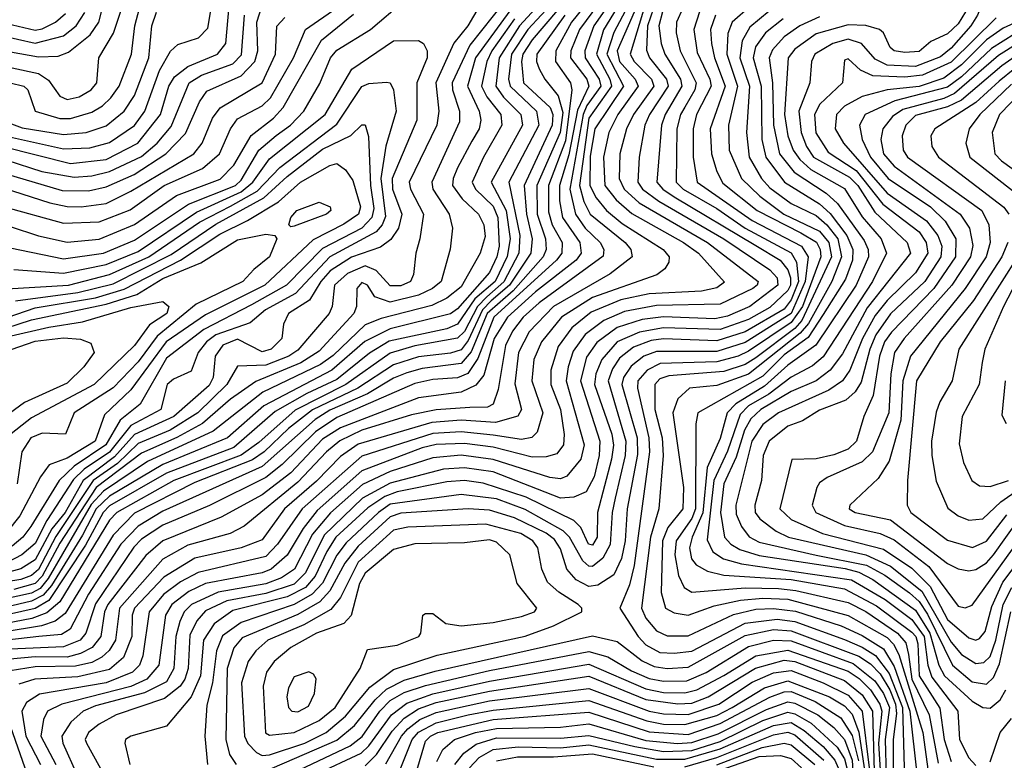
# Model space of a CAD drawing. Extents: x 501367 to 657802, y 482273 to 547541.
# Tile 479 of 656: x 569692 to 572465, y 529357 to 531442. Entities that reach past the tile are written whole.
import ezdxf

# ---------------------------------------------------------------- set-up
doc = ezdxf.new("R2010")
doc.units = 0

msp = doc.modelspace()

# ---------------------------------------------------------------- linework, layer by layer
at = {"layer": '0CON20XD'}
for points in [[(571392.3, 531705), (571123.2, 531415), (571076.5, 531345), (571068.7, 531275), (571072.9, 531255), (571147.1, 531185), (571153.8, 531145), (571069.4, 530985), (571100.8, 530835), (571097.5, 530785), (571055, 530704.4), (571007.7, 530662.3), (570981.2, 530635), (570945, 530564.1), (570925, 530545.7), (570805, 530523.9), (570735, 530503.1), (570610.6, 530415), (570467.4, 530342.6), (570365, 530251.7), (570315, 530216), (570125.5, 530145), (569965.6, 530055), (569945, 530033.1), (569805, 529803.3), (569768.1, 529771.9), (569726.1, 529756.1), (569631.8, 529738.2)], [(569559.6, 531370.4), (569745, 531337.6), (569800, 531340), (569829.2, 531350.8), (569889.9, 531400.1), (569914.6, 531435), (569955, 531596.7)], [(571235, 531572.5), (571099.3, 531425), (571042.3, 531335), (571032.7, 531255), (571054.3, 531224.3), (571103.6, 531175), (571107.6, 531145), (571019.7, 530985), (571061.6, 530905), (571073.4, 530825), (571065.1, 530775.1), (571031.1, 530705), (570973.9, 530656.1), (570925, 530584.7), (570895, 530572.1), (570732.7, 530537.3), (570676.5, 530503.5), (570585, 530429.5), (570500.2, 530389.8), (570411.2, 530338.8), (570295, 530237.2), (570105, 530165.7), (569945, 530073.6), (569926.7, 530055), (569877.3, 529962.7), (569773.2, 529806.8), (569735, 529783.9), (569612.9, 529757.1)], [(572473.3, 531573.3), (572435, 531580.4), (572405, 531569.1), (572375, 531537), (572355.4, 531465), (572335, 531430.9), (572305, 531402.5), (572258.6, 531381.4), (572225, 531353.1), (572185, 531350), (572155, 531354.7), (572143.7, 531363.7)], [(569595, 531322.8), (569745, 531291.2), (569772.4, 531272.4), (569805, 531226.7), (569825, 531217.3), (569859.2, 531225), (569893.3, 531245), (569909, 531265), (569914.3, 531335), (569955.5, 531404.5), (570000.7, 531539.3)], [(571392.3, 531545), (571308.6, 531425), (571283.1, 531355), (571284.9, 531335), (571324.3, 531275), (571328.2, 531255), (571289.4, 531200.6), (571278.6, 531175), (571241.2, 530965), (571257.3, 530895), (571284.9, 530855), (571326.9, 530815), (571337, 530795), (571335, 530776.4), (571155, 530645.1), (571109.9, 530605), (571079.8, 530565), (571059.9, 530525), (571039, 530401), (571025, 530360), (571009, 530351), (570959.4, 530350.6), (570865, 530343.4), (570795, 530329.3), (570655, 530286.2), (570593.6, 530256.4), (570555.6, 530225), (570475, 530140), (570324.1, 530015.9), (570284.5, 529995.5), (570165, 529962.6), (570095, 529923.1), (569973.1, 529785), (569961, 529695), (569944, 529666), (569923.3, 529646.7), (569895, 529632.5), (569848.4, 529621.6), (569735, 529619.7), (569665, 529608.6)], [(571325.7, 531535), (571246.4, 531435), (571201.4, 531355), (571201.2, 531325), (571243, 531265), (571246.8, 531245), (571228.8, 531101.2), (571180.8, 530975), (571181.3, 530901.3), (571191.9, 530865), (571219.2, 530815), (571219, 530785), (571203.9, 530765), (571027.3, 530605), (570982.2, 530487.8), (570953.7, 530446.3), (570925, 530433.4), (570855, 530429), (570805, 530417.9), (570585, 530321.9), (570525, 530281.5), (570430.7, 530189.3), (570385, 530153.3), (570226.1, 530073.9), (570095, 530018.4), (570035, 529979.8), (570013.1, 529956.9), (569905, 529797.3), (569877.7, 529715), (569862, 529695), (569815, 529676), (569665, 529669.5)], [(571356.8, 531535), (571268.8, 531415), (571243.7, 531355), (571242.8, 531335), (571289.1, 531275), (571294.4, 531255), (571262.7, 531187.3), (571238.5, 531061.5), (571211.7, 530975), (571212.4, 530932.4), (571220.6, 530885), (571269.4, 530815), (571273.2, 530785), (571259, 530765), (571145, 530676.4), (571065.3, 530605), (571028.1, 530545), (570998.9, 530441.1), (570976.5, 530413.5), (570935, 530393.1), (570815, 530377.4), (570595, 530293.2), (570545, 530260.6), (570455, 530166.7), (570375, 530104.7), (570259, 530041), (570094.8, 529975.2), (570046.5, 529933.5), (569939.8, 529795), (569930.4, 529775), (569920, 529705), (569895.6, 529674.4), (569863, 529657), (569825, 529647.5), (569735, 529648.3), (569665, 529641.2)], [(571416.3, 531545), (571336.1, 531413.9), (571316.5, 531345), (571354.2, 531275), (571359, 531255), (571294.9, 531165.1), (571268.8, 530975), (571280.8, 530930.8), (571298.9, 530895), (571397.3, 530815), (571413.5, 530795), (571416.7, 530775), (571355, 530726.3), (571195.4, 530635), (571127, 530563), (571096.3, 530505), (571086.6, 530416.6), (571105.2, 530345), (571094.6, 530325.4), (571031.9, 530308.1), (570935, 530314.4), (570852.1, 530307.9), (570645, 530247.2), (570595, 530212.7), (570527.3, 530142.7), (570437.8, 530065), (570375, 529977.5), (570315.1, 529954.9), (570185, 529925.6), (570097.9, 529872.1), (570014.9, 529785), (570008.8, 529765), (570007, 529705), (569984.1, 529645.9), (569945, 529612.1), (569855, 529591.7), (569734.5, 529585), (569688.9, 529571.1)], [(571438.5, 531545), (571365, 531406), (571345.2, 531345), (571392.5, 531255), (571311.3, 531135), (571298.2, 531058.2), (571298, 530975), (571315, 530940.5), (571344.9, 530904.9), (571388.9, 530868.9), (571504.3, 530795), (571521.1, 530775), (571520.3, 530759.7), (571509.3, 530740.7), (571486, 530724), (571305, 530659.9), (571217.9, 530605), (571161.1, 530535), (571140.1, 530485), (571133.8, 530425), (571165.1, 530335), (571149.2, 530280.8), (571133.9, 530266.1), (571105, 530260.4), (571025, 530272.8), (570935, 530281.9), (570855, 530277.1), (570655, 530213.6), (570487.4, 530065), (570418, 529965), (570385, 529931), (570194, 529886), (570145, 529859.2), (570096.8, 529823.2), (570056.6, 529775), (570038.9, 529651.1), (570029.4, 529625), (570009.1, 529605), (569935.6, 529574.4), (569747, 529543), (569710.5, 529519.5), (569697.4, 529495), (569709.1, 529425), (569750.3, 529345)], [(571453.5, 531535), (571374.9, 531355.1), (571381.2, 531325), (571425.6, 531275), (571434, 531255), (571376.2, 531175), (571350.9, 531125), (571335.8, 531055), (571340.1, 530975), (571371.6, 530935), (571416.3, 530896.3), (571561.9, 530815), (571604.1, 530785), (571677.2, 530702.8), (571655, 530686.8), (571612.5, 530677.5), (571465, 530670.5), (571385, 530653.5), (571301.1, 530618.9), (571247.1, 530575), (571208.2, 530521.8), (571187.4, 530455), (571187.5, 530415), (571214.6, 530345), (571225.4, 530274.6), (571223, 530245), (571205, 530220), (571175, 530210.9), (571135, 530210.1), (571025, 530238.6), (570945, 530249), (570865, 530245.9), (570825, 530236.7), (570655, 530171.6), (570529.6, 530060.4), (570490.5, 530009.5), (570445, 529934.1), (570400.3, 529895), (570375, 529884.2), (570215, 529854.4), (570167.9, 529832.1), (570120.1, 529795), (570102.1, 529765), (570083.6, 529625), (570050, 529585), (570005, 529564.9), (569810, 529515), (569769.7, 529495), (569758.8, 529471.2), (569751.4, 529425), (569793.8, 529345)], [(569644.9, 531084.9), (569835, 531037.2), (569935, 531048.7), (570023.9, 531095), (570088.5, 531175), (570111.7, 531255), (570128.1, 531281.9), (570165, 531310.7), (570249.2, 531345), (570272.2, 531375), (570284.1, 531514.1)], [(571245, 531515.6), (571135, 531386), (571108.9, 531345), (571104.7, 531324.7), (571111.1, 531265), (571185.4, 531195.4), (571193.1, 531175), (571191.4, 531145), (571112.8, 530975), (571119, 530895), (571134.7, 530825), (571131, 530785), (571071.4, 530695), (571019.8, 530650.2), (570994.8, 530625), (570955, 530538.7), (570935, 530512.5), (570905, 530503.1), (570815, 530493), (570745, 530470.8), (570644.1, 530405), (570516.2, 530343.8), (570449.2, 530290.8), (570380.2, 530225), (570347, 530203), (570185, 530139), (570015, 530052.4), (569955, 529990.9), (569819.8, 529770.2), (569791.5, 529748.5), (569752.9, 529735), (569645, 529717.4)], [(571485, 531498.9), (571459.7, 531425), (571457, 531357), (571465.9, 531335), (571513.5, 531275), (571518.4, 531255), (571465.6, 531175), (571452.9, 531145), (571436.8, 531055), (571432.6, 530985), (571446.4, 530965), (571491.5, 530931.5), (571674.8, 530824.8), (571805, 530737.8), (571825.1, 530715), (571826.8, 530695), (571748, 530635), (571685, 530607.7), (571649.6, 530600.4), (571505, 530605.6), (571445, 530597.7), (571375, 530575.1), (571317, 530533), (571288.4, 530491.6), (571271.4, 530425), (571326, 530255), (571324, 530215), (571310.2, 530155), (571287.3, 530112.7), (571252.2, 530097.8), (571215, 530095.1), (571025, 530168.7), (570945, 530180.4), (570885, 530176.2), (570735, 530136.8), (570657.4, 530095), (570549.4, 529990.6), (570496.5, 529885), (570465, 529853.1), (570385, 529826.8), (570274.7, 529805.3), (570215, 529778), (570190.9, 529749.1), (570171.2, 529708.8), (570166.1, 529615), (570156.8, 529585), (570143.3, 529565), (570099.2, 529530.8), (569963.1, 529485), (569915, 529458.8), (569885.6, 529435), (569876.3, 529415), (569879.3, 529405), (569948.8, 529278.8)], [(572481.5, 531501.5), (572425, 531522.9), (572415, 531518.2), (572390, 531455), (572371.2, 531425), (572315, 531362.1), (572285, 531338), (572215, 531311), (572135, 531314.3), (572101, 531331), (572063.1, 531375), (572025, 531387.3), (571981.9, 531375), (571931.5, 531345), (571922.3, 531325), (571917.3, 531265), (571886.3, 531185), (571892.5, 531125), (571908, 531085), (571927.7, 531055), (572028.9, 530998.9)], [(570994.8, 531495.2), (570954, 531425), (570914.1, 531375.9), (570863.4, 531265), (570872.6, 531185), (570867, 531145), (570788.7, 530985), (570792.3, 530965), (570828.8, 530895), (570818.4, 530825), (570807.1, 530785), (570801.2, 530725), (570792.5, 530705), (570765, 530692.5), (570735, 530693.1), (570695.9, 530735.9), (570665, 530749), (570615, 530727.5), (570578.4, 530695), (570571.7, 530635), (570563, 530615), (570475, 530511.7), (570449.8, 530495), (570385, 530469.3), (570305, 530466.9), (570274.9, 530415), (570193, 530335), (570115, 530286.6), (570025, 530249.2), (569967.2, 530192.8), (569898.7, 530145), (569793.3, 529986.7), (569745, 529894.4), (569725, 529877.4), (569695, 529866.2), (569445, 529825.4)], [(569625, 531274.2), (569703.6, 531255), (569714.6, 531245), (569735.5, 531185), (569805, 531164.1), (569835, 531164.4), (569895, 531181.9), (569925, 531199.5), (569947.9, 531222.1), (569972.1, 531255), (570006.6, 531345), (570015.6, 531425), (570028.9, 531475)], [(569645, 530916.2), (569815, 530869.2), (569915, 530873), (570003.1, 530906.9), (570098.1, 530975), (570206.3, 531023.7), (570254.5, 531065), (570285.2, 531135), (570305, 531163.4), (570375, 531200), (570397.7, 531222.3), (570463.1, 531335), (570497.1, 531415), (570585, 531476.1)], [(569649.5, 531009.5), (569811.4, 530961.4), (569885, 530960.7), (569935, 530971.8), (570013.9, 531006.1), (570103.5, 531065), (570158.5, 531121.5), (570198.5, 531211.5), (570218.6, 531241.4), (570315, 531284.6), (570353.8, 531325), (570362.1, 531355), (570359.2, 531435), (570375, 531482.5)], [(569662.8, 531112.8), (569815, 531078.4), (569888.8, 531081.2), (569945, 531096.4), (570015, 531144.2), (570043.9, 531185), (570085, 531299.3), (570116.5, 531353.5), (570137.4, 531372.6), (570195, 531391.4), (570221.9, 531418.1), (570233.1, 531485)], [(569665, 530799.7), (569815, 530769.3), (569927.8, 530785), (570015, 530821.1), (570166.7, 530923.3), (570299.4, 530975), (570315, 530990.4), (570365.1, 531075), (570414, 531116), (570454.4, 531145.6), (570492.2, 531185), (570537.1, 531262.9), (570566.8, 531335), (570585, 531356.6), (570679.7, 531415), (570775, 531495.3)], [(571058.6, 531495), (570959.6, 531370.4), (570910, 531265), (570910.5, 531245), (570930.4, 531185), (570930.2, 531155), (570852.1, 530985), (570855.8, 530965), (570901, 530895), (570911, 530855), (570904, 530796), (570879.2, 530705), (570854.3, 530685), (570815, 530666.6), (570735, 530647.3), (570691.9, 530661.9), (570671.2, 530695), (570655, 530702.7), (570641.2, 530685), (570640.2, 530635), (570633.2, 530615), (570535, 530509.2), (570483.8, 530476.2), (570356.5, 530423.5), (570285, 530373.4), (570206.1, 530305), (570134.6, 530265.4), (570035, 530222.1), (569907.2, 530125), (569805, 529968.4), (569755, 529875.4), (569735, 529854.5), (569675, 529837.8)], [(571455, 531490.6), (571410.9, 531345), (571422.1, 531325), (571471.1, 531275), (571477.7, 531255), (571420.6, 531175), (571400.6, 531135), (571382.4, 531065), (571380.6, 530995), (571394.6, 530965), (571436.9, 530926.9), (571629.2, 530815), (571771.5, 530705), (571769.3, 530695), (571756.7, 530685), (571665, 530641.4), (571485, 530637.4), (571395, 530620.2), (571337.1, 530595), (571284.5, 530555.5), (571251.1, 530508.9), (571236.4, 530465), (571231.4, 530425), (571282.1, 530245), (571272.3, 530205), (571233, 530157), (571215, 530149.8), (571185, 530153.2), (571025, 530204), (570935, 530215.8), (570855, 530208.8), (570735, 530169.8), (570657, 530133), (570566.7, 530053.3), (570516.5, 529993.5), (570465.7, 529895), (570429.3, 529870.7), (570385, 529854.1), (570250.2, 529829.8), (570175.2, 529795), (570154.9, 529775), (570142.8, 529747.2), (570131.8, 529705), (570125.5, 529615), (570105, 529578.1), (570043, 529547), (569905, 529509.8), (569870.2, 529495), (569835.8, 529464.2), (569810.1, 529425), (569813, 529405), (569853.9, 529315)], [(571559.6, 531475), (571541.4, 531435), (571540.4, 531405), (571552.4, 531355), (571596.8, 531265), (571593.6, 531245), (571565, 531196.4), (571552.9, 531175), (571542.7, 531135), (571540.5, 530985), (571560.4, 530965), (571655, 530910.6), (571735.3, 530855.3), (571865, 530785.7), (571879.5, 530759.5), (571885, 530705), (571865, 530653.6), (571845, 530627), (571735, 530563.5), (571655, 530537.8), (571505, 530543.7), (571470.7, 530539.3), (571420.3, 530519.7), (571380.8, 530489.2), (571361.2, 530458.8), (571348.8, 530425), (571399.4, 530255), (571397.5, 530215), (571369.3, 530095), (571360.5, 530055), (571355.2, 529964.8), (571334.3, 529925.7), (571305, 529902.9), (571295, 529903.7), (571278, 529918), (571240.5, 529985), (571222.7, 530002.7), (571115, 530063.3), (571035, 530093.3), (570935, 530105.1), (570735, 530077.7), (570702, 530055), (570610.8, 529969.2), (570585, 529934.5), (570544.5, 529855.5), (570515.5, 529824.5), (570464.8, 529795.2), (570315, 529744.5), (570263, 529707), (570245.5, 529665), (570234.8, 529575.2), (570218.4, 529511.6), (570212.8, 529425), (570221, 529345)], [(571749.9, 531480.1), (571698.3, 531435), (571686, 531404), (571683.5, 531345), (571713.5, 531255), (571688.5, 531145), (571690.1, 531075), (571725.1, 530995), (571776.9, 530945), (571844.5, 530895), (571945, 530847.2), (571971, 530815), (571978.2, 530775), (571894.9, 530595), (571875, 530572.9), (571765, 530490.2), (571735, 530471.4), (571675, 530451.3), (571520.5, 530439.5), (571495, 530430.7), (571480.7, 530415), (571480.4, 530345), (571500.9, 530265), (571504.3, 530215), (571492.2, 530065), (571468.3, 529985), (571443.2, 529785), (571455, 529756.9), (571485, 529721.2), (571515, 529707.4), (571575, 529707.6), (571702.4, 529767.6), (571765, 529782), (571815, 529784.1), (571876.6, 529776.6), (572005.5, 529735.5), (572065, 529708.2), (572125, 529670.4), (572155, 529620.6), (572198.8, 529495), (572220, 529310)], [(571072.6, 531467.4), (570975.6, 531335), (570952.9, 531255), (570986, 531185), (570990.5, 531159.5), (570985.5, 531135), (570965, 531100.3), (570925.1, 531024.9), (570912.3, 530995), (570911, 530975), (570938.3, 530938.3), (570984.4, 530895), (570999.1, 530865), (571002.3, 530832.3), (570989, 530785), (570935, 530690), (570895, 530657.8), (570852.8, 530637.2), (570709.5, 530600.5), (570665, 530582.6), (570575, 530496.9), (570538.9, 530471.1), (570376.4, 530393.6), (570236.4, 530283.6), (570052, 530198), (569927.7, 530115), (569893.1, 530076.9), (569771.4, 529868.6), (569749.4, 529840.6), (569725, 529827.4), (569510, 529780)], [(571085, 531444.4), (571021.5, 531355), (571007.2, 531325), (570992.9, 531255), (571007.8, 531225), (571047.1, 531175), (571049.4, 531145), (570997.7, 531055), (570965.9, 530985), (570975.1, 530965), (571025, 530917.1), (571038.5, 530885), (571042.3, 530805), (571035.7, 530775), (571015, 530730.8), (570925, 530628.5), (570905, 530614.3), (570735, 530571.7), (570664.1, 530535.9), (570571.2, 530455), (570378.9, 530355), (570277, 530265), (570095, 530190.1), (569945, 530100.8), (569907.3, 530065), (569868.9, 529991.1), (569780.9, 529849.1), (569757.9, 529822.1), (569725.2, 529804.8), (569565, 529767.3)], [(569575, 531450.6), (569735, 531413.2), (569755, 531416.5), (569792.3, 531435), (569820.5, 531459.5)], [(569585, 531410.3), (569735, 531376.2), (569815, 531397.4), (569850.9, 531425), (569875, 531462.4)], [(569645, 530968.8), (569776.3, 530926.3), (569825, 530916), (569864.9, 530915.1), (569935, 530925.1), (570005, 530959.1), (570182.4, 531065), (570205.8, 531095), (570235, 531164.7), (570255.9, 531194.1), (570375, 531264.4), (570411.8, 531345), (570415.9, 531424.1), (570438.8, 531448.8)], [(569653.4, 531155), (569698.3, 531138.3), (569815, 531119.1), (569878.6, 531125), (569935, 531143.8), (569986.2, 531185), (570015, 531229.2), (570055.3, 531335), (570063.7, 531425), (570076.5, 531463.5)], [(569655, 531047), (569753.8, 531015), (569845, 530999.1), (569895, 531002.6), (569945, 531014.5), (570035, 531057.2), (570078.4, 531095), (570118.1, 531141.9), (570169.3, 531265), (570204.1, 531285.9), (570292.1, 531317.9), (570316.6, 531343.4), (570324.6, 531455.4)], [(571226.9, 531455), (571148.7, 531345), (571147.5, 531325), (571155, 531303.9), (571170.4, 531275), (571208.4, 531228.4), (571221.4, 531181.4), (571214.3, 531125), (571148.7, 530975), (571149.6, 530895), (571172.7, 530825), (571174.7, 530795), (571166.2, 530775), (571081.4, 530678.6), (571008.7, 530615), (570963.1, 530506.9), (570935, 530473.9), (570825, 530460.2), (570782.2, 530447.8), (570745, 530432.8), (570670.9, 530389.1), (570565, 530342.6), (570523.7, 530316.3), (570375, 530184.5), (570095, 530058.2), (570025, 530016.4), (569976.7, 529965), (569885.5, 529824.5), (569833.7, 529726.3), (569809.3, 529710.7), (569745.2, 529705.2), (569655, 529694.7)], [(569665, 530860), (569745, 530833.5), (569825, 530815.9), (569915, 530824.2), (570015, 530865.3), (570132.9, 530947.1), (570256.6, 530993.4), (570295, 531033.1), (570343.6, 531116.4), (570406.6, 531165), (570434.2, 531195), (570541.7, 531385), (570632.3, 531457.7)], [(571501.9, 531465), (571491.9, 531425), (571498.1, 531375), (571508.6, 531345), (571552.9, 531275), (571556.8, 531255), (571509.9, 531175), (571499.9, 531145), (571486.2, 530985), (571503.1, 530965), (571535, 530943.2), (571765, 530806.3), (571834, 530765), (571855, 530737.7), (571863.1, 530715), (571862.7, 530695), (571855, 530680.1), (571805, 530631.8), (571745, 530598), (571665, 530569.8), (571505, 530574.6), (571437.2, 530562.8), (571375, 530534.9), (571331.4, 530485), (571314.6, 530445.4), (571310.7, 530415), (571359.5, 530275), (571364.1, 530244.1), (571359.1, 530205), (571319.6, 530055), (571318.1, 529985), (571305, 529962.3), (571293.7, 529965), (571272.1, 530012.1), (571252.3, 530032.3), (571118, 530098), (570997.4, 530137.4), (570945, 530144.2), (570895, 530140.7), (570755, 530113), (570720, 530100), (570671.9, 530068.1), (570582.3, 529985), (570556.3, 529945), (570523.8, 529875), (570496.6, 529843.4), (570445, 529816.6), (570291.9, 529778.1), (570239.3, 529740.7), (570209.1, 529695), (570201.1, 529595), (570174.2, 529535.8), (570105, 529452.5), (570004.4, 529425), (569990, 529415), (569987.5, 529405), (570001.4, 529345)], [(571606.4, 531465), (571590.6, 531415), (571600.2, 531350.2), (571635.7, 531275), (571639.4, 531255), (571598.2, 531175), (571588.3, 531135), (571588.8, 531055), (571600.3, 530985), (571755, 530877), (571894.3, 530804.3), (571912.2, 530775), (571904.6, 530705), (571864.7, 530615), (571735, 530533.6), (571655, 530508.1), (571485, 530507.9), (571449.6, 530495), (571413.7, 530466.3), (571392.2, 530435), (571388, 530415), (571430.9, 530265), (571431.8, 530218.2), (571402.5, 530065), (571397.3, 529975), (571387.2, 529925), (571365, 529878.8), (571320.5, 529849.5), (571295, 529845.8), (571259.5, 529865), (571233.1, 529895), (571215, 529951.8), (571198.5, 529978.5), (571175, 529996.1), (571085, 530039.5), (571015, 530061.2), (570955, 530064.9), (570765, 530052.7), (570735, 530042.5), (570645, 529959.5), (570607.7, 529912.3), (570565.6, 529834.4), (570537, 529803), (570475, 529767.1), (570318.5, 529701.5), (570295, 529673.7), (570275.7, 529615), (570272.1, 529415), (570282.9, 529372.9), (570301.1, 529345)], [(571651.5, 531455), (571637.5, 531415), (571640, 531375), (571648.4, 531335), (571678.4, 531255), (571637, 531135), (571639.9, 531065), (571655.5, 531015), (571672.4, 530982.4), (571769.1, 530905), (571892, 530842), (571936, 530815.9), (571946.6, 530795), (571948, 530775), (571896.8, 530635), (571865, 530589.2), (571745, 530508.5), (571715, 530494.8), (571655, 530478.5), (571496, 530474), (571459, 530455), (571432.7, 530425), (571431.5, 530405), (571463.7, 530265), (571465.8, 530225), (571422.4, 529905), (571409.6, 529850.4), (571382.2, 529785), (571433.5, 529705), (571455, 529681.5), (571495, 529660.7), (571535, 529658.1), (571585, 529664.2), (571735, 529742.8), (571825, 529754.5), (571875, 529747.7), (572015, 529696.5), (572065, 529675.7), (572102.1, 529652.1), (572141.2, 529601.2), (572178.7, 529505), (572183.1, 529335)], [(571803.1, 531466.9), (571748.7, 531421.3), (571726.9, 531383.1), (571720.5, 531335), (571747.3, 531255), (571739.2, 531125), (571746.1, 531055), (571780.8, 530995), (571805, 530969.1), (571865, 530924.4), (571935, 530890.6), (571965, 530864.9), (571996.1, 530825), (572006.8, 530775), (571979.2, 530705), (571913.6, 530586.4), (571890.4, 530559.6), (571745, 530444.3), (571655, 530412.3), (571578.5, 530405), (571545.4, 530374.6), (571531.1, 530335), (571561.7, 530125), (571559.7, 530065), (571517.7, 530012.3), (571502.3, 529975), (571498.8, 529828.8), (571510.7, 529785), (571535, 529772.2), (571575, 529765.1), (571648.3, 529791.7), (571722.3, 529807.7), (571785, 529812.9), (571855, 529810.1), (572025, 529764.7), (572135, 529702.2), (572153.4, 529683.4), (572168, 529655), (572235.4, 529435), (572250.5, 529325)], [(571842, 531445), (571792.7, 531405), (571764.2, 531365.8), (571757.5, 531335), (571779.9, 531255), (571781.9, 531105), (571793.8, 531055), (571846.1, 530985), (571945, 530923.6), (571975, 530896.5), (572021.2, 530835), (572038.7, 530795), (572037.9, 530765), (572018.1, 530711.9), (571955, 530612.5), (571912.8, 530547.2), (571845, 530498.2), (571785, 530438.2), (571602.2, 530335), (571595.8, 530304.3), (571595.1, 530065), (571585, 530037.7), (571540.7, 529975), (571537.5, 529935), (571547.4, 529877.4), (571563.7, 529843.7), (571585, 529830), (571735, 529842), (571829.3, 529840.7), (571878.2, 529835), (572025, 529801), (572075, 529775.8), (572164.5, 529715), (572187.6, 529687.6), (572195.6, 529655), (572204.9, 529584.9), (572253.2, 529485), (572278.4, 529348.4)], [(571945, 531450.4), (571889.4, 531425), (571845.4, 531394.6), (571812.4, 531357.6), (571803, 531335), (571811.7, 531265), (571814.8, 531145), (571832.1, 531065), (571873.4, 531013.4), (571963.6, 530953.6), (571995.2, 530925.2), (572070.4, 530820.4), (572081.2, 530795), (572082.3, 530775), (572047.8, 530695), (571934.6, 530525.4), (571855, 530469.7), (571789.9, 530410.1), (571709, 530361), (571684, 530335), (571665, 530262.9), (571628.5, 530181.5), (571616, 530054), (571585.9, 529985), (571578.7, 529955), (571584.1, 529924.1), (571597.2, 529907.2), (571629.2, 529889.2), (571675, 529877.8), (571865, 529865.6), (572015, 529839.4), (572105, 529791.7), (572205, 529717.8), (572216.2, 529705), (572222, 529685), (572225, 529594.3), (572283.4, 529503.4), (572295.6, 529415), (572315, 529352.9)], [(572442, 531448), (572315, 531322.8), (572235, 531286), (572185, 531280.1), (572094.7, 531284.7), (572060.4, 531300.4), (572025, 531332.2), (572015, 531328.1), (572009.5, 531265), (571945.3, 531204.7), (571930, 531175), (571934, 531124), (571969.4, 531069.4), (572047.9, 531017.9), (572123.3, 530923.3), (572225, 530845.4), (572245.3, 530815), (572249.9, 530785), (572215, 530729.4), (572135, 530651.5), (572100.9, 530609.1), (572065.6, 530545), (572030.1, 530455), (572009.8, 530425), (571971, 530399), (571829.1, 530335), (571785, 530302.3), (571754.2, 530255), (571708.5, 530075), (571709.5, 530049.5), (571724.7, 530014.7), (571746.1, 529986.1), (571775, 529971.1), (571935, 529934.7)], [(572143.7, 531363.7), (572124.6, 531405), (572113.5, 531415), (572075, 531426.3), (572025, 531427.7), (571935, 531402.5), (571875, 531359.7), (571856.1, 531335), (571846, 531175), (571854.9, 531115), (571870.2, 531075), (571888.7, 531048.7), (571920.5, 531020.5), (572015, 530967.3), (572065, 530887.6), (572118.4, 530825), (572133, 530785), (572093.9, 530705), (571955, 530492.6), (571925, 530467.8), (571865, 530435.9), (571801.9, 530388.1), (571745, 530354.6), (571721, 530331), (571685, 530227.2), (571646.6, 530145), (571627.7, 529977.7), (571643.7, 529943.7), (571673.9, 529923.9), (571725, 529910.2), (572035, 529865.1), (572129.6, 529809.6), (572205, 529753.5), (572239.7, 529705), (572250.1, 529625), (572261.2, 529591.2), (572333.8, 529495), (572338.9, 529415), (572365, 529363.7), (572385, 529342.4)], [(572505, 531438), (572461.9, 531418.1), (572415, 531386), (572345, 531315.1), (572295, 531277.8), (572225, 531254.6), (572134.8, 531245.2), (572065, 531226.4), (572015, 531199), (571992, 531175), (571988.4, 531135), (572012.3, 531095), (572135, 530954.1), (572246, 530876), (572278.3, 530835), (572288.8, 530805), (572286.5, 530775), (572241.2, 530705), (572145, 530613.8), (572102.8, 530555), (572085.9, 530515), (572061.5, 530421.5), (572045.3, 530394.7), (572018.9, 530371.1), (571945, 530342.6), (571896.9, 530313.1), (571855, 530297.9), (571802.4, 530255), (571785.8, 530215), (571781.1, 530145), (571762.5, 530075), (571763.6, 530055), (571776.7, 530036.7), (571822.1, 530002.1), (571857.1, 529985), (572075.2, 529935.2), (572145, 529903.6), (572232.7, 529832.7), (572315, 529689.4), (572345, 529654.6), (572385, 529629.1), (572407.6, 529632.4), (572425, 529649.4), (572441.7, 529695), (572462.1, 529795), (572486.8, 529843.2)], [(572495, 531403), (572428.9, 531361.1), (572345, 531281.4), (572305, 531252.5), (572156.3, 531213.7), (572073.4, 531175), (572057, 531145), (572064.3, 531105), (572088, 531055), (572138, 530995), (572256.9, 530915), (572298.2, 530875), (572328.4, 530825), (572327.4, 530775), (572266.6, 530685), (572147.3, 530562.7), (572127.8, 530535), (572113.9, 530495), (572095.7, 530384.3), (572069.1, 530325), (572049, 530255), (572025, 530233), (571985, 530217.3), (571935, 530206.1), (571866.5, 530203.5), (571832.4, 530065), (571865, 530034.9), (571952.8, 529995), (572125, 529951.4), (572205, 529897.4), (572256.6, 529846.6), (572305, 529753.2), (572365, 529701.6), (572385, 529695.2), (572395, 529699.3), (572411, 529719), (572430.2, 529789.8), (572461.3, 529858.7), (572575, 530008.3)], [(569675, 530739.1), (569815, 530728.6), (569935, 530753.1), (570025, 530789.6), (570189.5, 530900.5), (570315, 530957.2), (570348.6, 530985), (570395, 531050.4), (570551.6, 531175), (570627.3, 531302.7), (570745, 531382.7), (570815, 531384.1), (570828.9, 531375), (570839.5, 531355), (570839.4, 531335), (570810.4, 531265), (570810.2, 531159.8), (570740.9, 530995), (570741.6, 530965), (570767.6, 530895), (570758.4, 530855), (570736.6, 530823.4), (570708.3, 530801.7), (570626.4, 530773.6), (570566.5, 530735), (570539.7, 530705), (570507.6, 530652.4), (570449.1, 530615), (570434.8, 530585), (570430, 530545), (570400.2, 530515), (570375, 530507.1), (570305, 530542.7), (570263.9, 530526.1), (570242.5, 530495), (570236.2, 530435), (570225, 530412.6), (570125.7, 530325), (570015, 530274.3), (569958.9, 530211.1), (569870.4, 530145), (569819.3, 530055), (569781.8, 530008.2), (569735, 529921), (569694.5, 529895.5), (569615, 529874.5)], [(572504, 531376), (572448.7, 531341.3), (572325.2, 531234.8), (572295, 531220.6), (572179.7, 531189.7), (572150.3, 531169.7), (572123.2, 531135), (572117.6, 531105), (572124.9, 531065), (572155, 531030.3), (572340.5, 530895), (572367.4, 530855), (572376.4, 530806.4), (572369.8, 530775), (572317.3, 530695), (572183.2, 530545), (572156.1, 530505), (572145.3, 530445), (572139.9, 530335), (572094.2, 530225.8), (572065, 530196.9), (571966.6, 530153.4), (571945, 530138.2), (571936.9, 530125), (571923.8, 530075), (571933.8, 530055), (572015, 530017.9), (572115, 529995.8), (572155, 529977.4), (572252.4, 529902.4), (572335, 529791.1), (572355, 529786.4), (572375, 529793.1), (572551.2, 530038.8)], [(572505, 531345.4), (572457.7, 531312.3), (572344.6, 531215.4), (572305, 531196.8), (572215, 531172.5), (572187.9, 531145), (572177.5, 531115), (572179.8, 531075), (572192.8, 531055), (572401.6, 530905), (572421.5, 530865), (572425.6, 530815), (572413.8, 530775), (572354.7, 530685.3), (572200.8, 530495), (572179.7, 530425), (572173.6, 530315), (572140.5, 530199.5), (572109.9, 530150.1), (572030, 530075), (572027.9, 530065), (572045, 530054.9), (572145, 530034.1), (572305, 529911.1), (572335, 529895.5), (572365, 529890.2), (572385, 529894.1), (572415, 529913.1), (572434.4, 529935), (572538.5, 530081.5)], [(572495, 531304.7), (572450.4, 531269.5), (572385, 531209), (572269.6, 531135), (572258, 531115), (572260.8, 531085), (572279.8, 531055), (572464.1, 530914.1), (572477.6, 530895)], [(569655, 530684.7), (569829.5, 530695), (569945, 530724.8), (570054.9, 530775), (570198.2, 530871.8), (570285, 530917.5), (570360.2, 530959.8), (570424.1, 531025.9), (570585, 531148), (570655, 531253.9), (570675, 531263), (570725, 531266.9), (570735, 531264.4), (570744.8, 531244.8), (570752.3, 531185), (570723.3, 531086.7), (570708.7, 530995), (570721.6, 530888.4), (570712.8, 530865), (570696, 530845), (570565.6, 530774.4), (570468.3, 530671.7), (570383.8, 530625), (570341, 530589), (570244, 530555), (570217.6, 530535), (570194.4, 530505.6), (570175, 530452.9), (570125, 530430.5), (570106.8, 530415), (570089.5, 530345), (570005, 530299.9), (569945, 530224.4), (569873.6, 530176.4), (569842.7, 530147.3), (569768.1, 530031.9), (569735, 529967.7), (569697.7, 529935), (569656.3, 529913.7)], [(572485, 531261.1), (572396.4, 531175), (572365.9, 531135), (572357.2, 531095), (572367.7, 531055), (572501, 530951)], [(572515, 531240.8), (572451.3, 531175), (572430.6, 531125), (572438.6, 531065), (572457.4, 531045), (572553.8, 530975)], [(569855, 530673.9), (569955, 530698.7), (570118.6, 530781.4), (570243.7, 530866.3), (570379.3, 530940.7), (570445, 531000.4), (570545, 531077.8), (570623.9, 531116.1), (570655, 531146.2), (570665, 531146.5), (570673.9, 531113.9), (570679.6, 530975), (570689.3, 530910.7), (570683.8, 530885), (570654.9, 530855.1), (570545, 530798.4), (570443.4, 530695), (570345, 530639.2), (570209.9, 530570.1), (570105, 530489.3), (570030.8, 530359.2), (569975, 530314.6), (569934.5, 530245), (569845.3, 530184.7), (569802.4, 530145), (569723, 530015), (569700.1, 529985), (569670.3, 529959.7)], [(569555, 530569.4), (569735, 530630.5), (569905, 530659), (569986.2, 530683.8), (570144.8, 530765.2), (570255, 530838.4), (570333.3, 530876.7), (570420.9, 530929.1), (570482.9, 530985), (570565, 531032.1), (570585, 531037.1), (570609.6, 531019.6), (570630, 530990), (570651.2, 530915), (570645.8, 530895), (570605, 530866.5), (570518, 530822), (570381.7, 530695), (570215, 530611.2), (570104, 530535), (570005, 530400), (569930, 530330), (569903.8, 530255), (569825, 530207.4), (569775, 530188.9), (569750.3, 530155), (569691.7, 530045), (569655, 529999.4)], [(572028.9, 530998.9), (572052.1, 530975), (572100.2, 530900.2), (572191.2, 530815), (572201.2, 530785), (572078.9, 530631.1), (572009, 530501), (571975, 530455.2), (571935, 530425.4), (571865, 530395.3), (571779.3, 530345), (571751.4, 530318.6), (571733.5, 530286.5), (571709.4, 530210.6), (571675, 530135.3), (571666, 530055), (571676.5, 529985), (571695.1, 529965.1), (571720.6, 529950.6), (571775, 529933.8), (572017.1, 529897.1), (572055, 529886.6), (572095, 529866), (572215, 529779.5), (572255.8, 529715), (572281.1, 529625), (572296.8, 529595), (572375, 529523.2), (572405, 529505.6), (572425, 529503.6), (572453.4, 529526.6), (572469.7, 529555)], [(570455, 530858.8), (570450, 530865), (570455, 530885.7), (570471.8, 530905), (570535, 530928.5), (570566.4, 530915), (570567.9, 530905), (570556.2, 530895), (570465, 530861.1), (570455, 530858.8)], [(569545, 530538.5), (569725, 530597.3), (569935, 530641.6), (570021.8, 530668.2), (570095, 530713.6), (570202.1, 530757.9), (570305, 530822.3), (570385, 530838.8), (570410, 530835), (570415.7, 530825.7)], [(570415.7, 530825.7), (570394.8, 530775), (570350.8, 530739.2), (570320.6, 530705), (570188.6, 530641.4), (570078.5, 530551.5), (570025, 530478.4), (569954.6, 530405.4), (569844.8, 530335), (569820.8, 530275), (569755, 530278.3), (569722.6, 530265), (569697.4, 530225), (569684.5, 530135)], [(572475.1, 530815), (572458.4, 530775), (572378.5, 530651.5), (572284.9, 530535), (572217.4, 530425), (572192, 530145), (572191.1, 530075), (572201.9, 530055), (572305, 529976.7), (572376, 529956)], [(572508.7, 530785), (572336.6, 530515), (572318.7, 530425), (572283.8, 530366.2), (572273.3, 530336.7), (572260, 530255), (572260.7, 530215), (572272.8, 530142.8), (572306.4, 530066.4), (572335, 530045.3), (572365, 530033.1), (572405, 530037.1), (572455.5, 530084.5), (572505, 530119.6)], [(572499.7, 530705), (572463.3, 530635), (572410.6, 530515), (572403, 530477), (572394.1, 530415), (572346.1, 530325), (572337.6, 530247.6), (572350, 530195), (572373.4, 530145), (572395, 530130), (572425, 530127.6), (572476.8, 530145)], [(569679.5, 530650.5), (569855, 530673.9)], [(569655, 530548.8), (569773.3, 530576.7), (569868.2, 530591.8), (570005, 530631.9), (570095, 530648.6), (570111.6, 530635), (570106.4, 530615), (570057.1, 530582.9), (570015, 530524.5), (569901.5, 530415), (569725, 530321), (569654.1, 530265.9)], [(569577.6, 530482.4), (569735, 530537.3), (569815, 530546), (569862.4, 530542.4), (569891.7, 530531.8), (569901.8, 530505), (569872.4, 530465), (569825, 530418.7), (569705.5, 530364.5), (569630.2, 530309.8)], [(572467.9, 530425), (572458.2, 530328.2), (572470, 530305)], [(572376, 529956), (572415, 529973.5), (572472.3, 530047.7)], [(570375, 529370.1), (570395, 529371.9), (570495.2, 529405.1), (570554.8, 529435.2), (570609.3, 529480.7), (570677.5, 529562.5), (570745, 529612.7), (570867.2, 529652.8), (571115, 529706.5), (571195.1, 529734.9), (571275.3, 529775), (571275.3, 529785), (571264.7, 529795), (571210.2, 529830.2), (571178.8, 529858.8), (571162.1, 529895), (571151.4, 529955), (571136.7, 529975), (571102.9, 529995), (571005, 530021.8), (570785, 530013.2), (570744.8, 530005), (570645, 529914.2), (570595.1, 529814.9), (570568.4, 529781.6), (570492.2, 529737.8), (570390.5, 529695), (570356.3, 529665), (570335.5, 529635), (570316.7, 529575), (570325.1, 529425), (570334, 529404), (570358.6, 529378.6), (570375, 529370.1)], [(570395, 529427.9), (570465, 529434.9), (570535, 529469.2), (570580.3, 529505), (570650.9, 529615), (570671.2, 529668.8), (570755, 529680.7), (570815.6, 529705), (570821.9, 529715), (570827.5, 529765), (570835, 529770), (570855, 529770), (570891.8, 529741.8), (570935.3, 529735.3), (571025, 529745.2), (571105, 529761.7), (571141.5, 529775), (571148.4, 529785), (571092.5, 529855), (571072, 529935), (571035, 529970.9), (571015, 529977.2), (570945, 529968.7), (570805, 529966.2), (570745, 529950.2), (570665, 529883.4), (570648.6, 529855), (570625.5, 529764.5), (570605, 529742.4), (570528.1, 529715), (570455, 529674.5), (570408.4, 529635), (570387.2, 529605), (570377.8, 529565), (570384, 529434), (570395, 529427.9)], [(571935, 529934.7), (572076.5, 529906.5), (572128.5, 529878.5), (572198.2, 529828.2), (572225, 529804), (572248.4, 529768.4), (572318.8, 529625), (572375, 529577.7), (572415, 529570.8), (572435, 529589.6), (572451.9, 529628.1), (572483.8, 529775)], [(570375, 529322.4), (570585, 529413.1), (570635, 529454.9), (570692.6, 529527.4), (570725, 529556.9), (570775, 529582.3), (570862, 529608), (571305, 529707.2), (571375, 529691.7), (571445, 529637.1), (571478.7, 529621.3), (571515, 529614.9), (571575, 529618.9), (571735, 529707.8), (571815, 529724.6), (571865, 529721.7), (572055, 529650.4), (572088.3, 529628.3), (572115, 529599.8), (572143, 529555), (572158.3, 529515), (572161.9, 529488.1), (572152.4, 529415), (572152.5, 529335)], [(570375, 529280), (570622.3, 529397.7), (570656.1, 529423.9), (570706.3, 529495), (570735, 529525.1), (570775, 529547.8), (570835, 529567.6), (571015, 529609.9), (571295, 529663), (571348.4, 529648.4), (571415, 529608.7), (571465, 529587.1), (571505, 529579.4), (571570.7, 529580.7), (571625, 529603.8), (571745, 529677.3), (571815, 529694.6), (571865, 529693.2), (572039.4, 529629.4), (572100.1, 529580.1), (572125.2, 529545), (572142, 529505), (572129.5, 529415), (572132.4, 529312.4)], [(570525, 529316.9), (570653.5, 529376.5), (570675, 529397.3), (570738.6, 529485), (570782.3, 529517.7), (570855, 529544.2), (571015, 529579.3), (571295, 529627.2), (571455, 529558.2), (571505, 529548), (571565, 529546.7), (571599, 529555), (571675, 529595.1), (571765, 529650.8), (571855, 529667), (572025, 529607.3), (572056.7, 529586.7), (572088.5, 529555), (572114.7, 529515), (572119.9, 529495), (572111, 529405), (572132.2, 529055)], [(570665, 529341.2), (570696.9, 529373.1), (570741.1, 529438.9), (570774.6, 529475.4), (570815, 529501.6), (570865, 529519.1), (571015, 529551.3), (571295, 529593.2), (571455, 529528.2), (571545.4, 529515.4), (571585, 529517.2), (571631.2, 529535), (571764, 529616), (571845, 529638.6), (571875, 529634.5), (572015, 529581.2), (572065, 529541.5), (572093.9, 529495), (572098.5, 529325)], [(570475, 529493.6), (570505, 529509.2), (570522.2, 529545), (570526.4, 529586.4), (570519.6, 529599.6), (570506.2, 529606.2), (570465, 529591.5), (570448.9, 529561.1), (570444.5, 529535), (570448.7, 529505), (570457.8, 529495), (570475, 529493.6)], [(570723.4, 529346.6), (570767.3, 529425), (570785, 529445.1), (570818.6, 529471.4), (570865, 529491.1), (571015, 529523.8), (571295, 529559.1), (571464.9, 529494.9), (571505, 529487.4), (571575, 529485.6), (571661.2, 529515), (571755, 529576.3), (571815, 529602.8), (571865, 529609.4), (571955.2, 529575), (572025, 529540.4), (572065.1, 529495), (572084.4, 529335)], [(571699, 529505), (571789.7, 529560.3), (571855, 529580.9), (571972.9, 529535), (572015, 529510.2), (572036.5, 529486.5), (572055.7, 529435.7), (572070.8, 529335)], [(570808.4, 529321.6), (570835, 529410.4), (570848.5, 529425), (570869.5, 529435), (571025, 529471.8), (571295, 529491.9), (571465, 529437), (571575, 529429.5), (571665, 529460.2), (571804.5, 529534.5), (571845, 529549.2), (571865, 529550.2), (571932.6, 529522.6), (572005, 529475.8), (572036.2, 529426.2), (572054.8, 529355)], [(570765, 529335.6), (570796.9, 529415), (570815, 529436.2), (570865, 529462.4), (570955.3, 529485), (571025, 529498), (571295, 529525.3), (571457.9, 529467.9), (571505, 529458.8), (571565, 529457.2), (571655, 529482.8), (571699, 529505)], [(570866.8, 529353.2), (570883.3, 529386.7), (570916.1, 529415), (570975.2, 529434.8), (571035, 529446.6), (571215, 529450.2), (571295, 529458.9), (571455, 529412.4), (571545, 529404.1), (571585, 529406.7), (571658.9, 529431.1), (571795, 529499.3), (571855, 529521), (571875, 529517.3), (571939.4, 529485), (571985, 529448.9), (572015, 529415.7), (572037, 529357), (572038.8, 529325)], [(569651.4, 529491.4), (569705.9, 529335)], [(570917.6, 529345), (570943, 529377), (570977.8, 529402.2), (571035, 529419.8), (571215, 529418.6), (571295, 529426.9), (571424, 529396), (571505, 529381.5), (571585, 529384.5), (571665, 529409.9), (571785, 529468.5), (571855, 529491.9), (571875, 529487.7), (571921, 529461), (571993.9, 529393.9), (572015, 529361.2), (572021.4, 529335)], [(572425, 529352.5), (572453.6, 529435), (572485.8, 529474.2)], [(570959, 529335), (570985.5, 529364.5), (571025, 529386.8), (571095.7, 529394.3), (571215, 529391.9), (571295, 529400.1), (571485, 529359.9), (571565, 529359.8), (571665, 529388.7), (571815, 529454.9), (571865, 529462.9), (571901, 529441), (571955.1, 529395.1), (571987.4, 529357.4), (571997, 529335)], [(571565, 529338.2), (571655, 529364.2), (571815, 529428.4), (571855, 529436.2), (571875, 529428.2), (571956.6, 529356.6)], [(571655, 529343.7), (571782.9, 529393), (571845, 529404.6), (571865, 529400.4), (571931.5, 529345)], [(571035, 529355.4), (571093.4, 529366.6), (571195, 529366.1), (571305, 529375.1), (571477.8, 529337.8)], [(571595, 529304.1), (571775, 529367.6), (571835, 529369.8), (571865, 529361.6), (571893.7, 529335)]]:
    msp.add_lwpolyline(points, dxfattribs=at)

doc.saveas('drawing.dxf')
